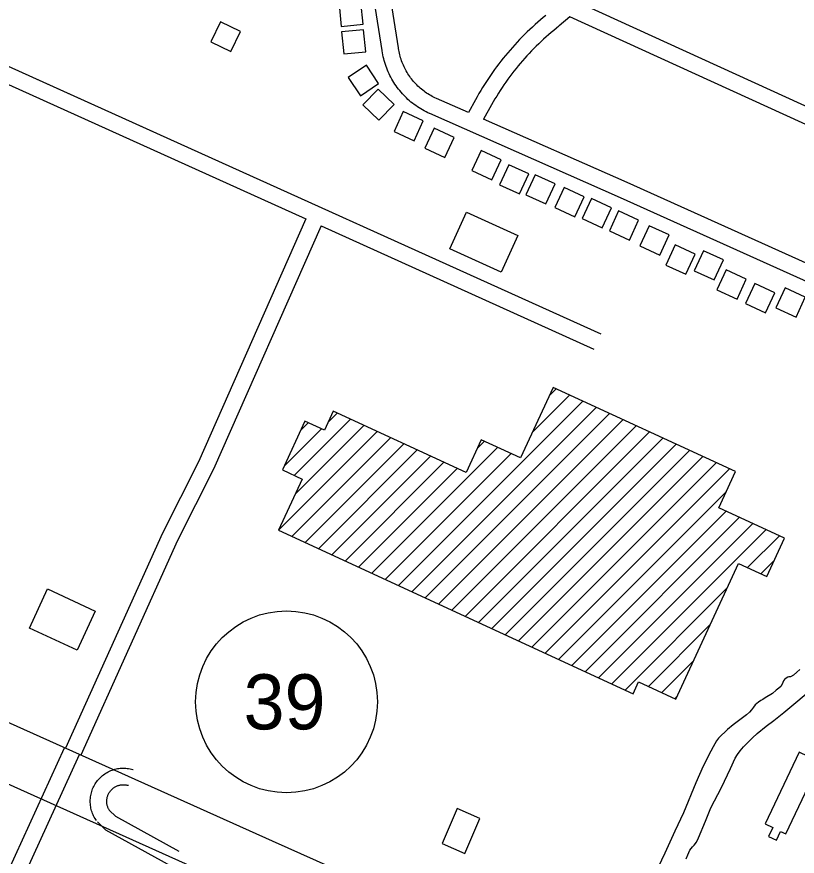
# Model space of a CAD drawing. Extents: x 3677843 to 3715951, y 511991 to 537744.
# Drawn here: x 3709943 to 3711359, y 530800 to 532323 of the extents above; entities that cross this region are included whole.
import ezdxf

# ---------------------------------------------------------------- set-up
doc = ezdxf.new("R2010")
doc.units = 0
for name, color, linetype in [('V-BLDG-OTLN', 7, 'Continuous'), ('V-ROAD-CNTR', 7, 'Continuous'), ('V-ROAD-IDEN', 7, 'Continuous'), ('V-TOPO-SHOR', 7, 'Continuous')]:
    doc.layers.add(name, color=color, linetype=linetype)

msp = doc.modelspace()

# ---------------------------------------------------------------- linework, layer by layer
at = {"layer": 'V-BLDG-OTLN'}
for p, q in [((3710908.9, 531634.9), (3710921.7, 531647.7)), ((3710878.7, 531569.3), (3710945.9, 531636.5)), ((3710635.5, 531290.8), (3710970.1, 531625.4)), ((3710659.7, 531279.6), (3710994.3, 531614.2)), ((3710508.4, 531587.9), (3710524.3, 531603.8)), ((3710683.9, 531268.5), (3711018.5, 531603)), ((3710446.4, 531490.6), (3710548.5, 531592.7)), ((3710447.9, 531456.8), (3710572.7, 531581.5)), ((3710458, 531572.9), (3710471.5, 531586.4)), ((3710708.1, 531257.3), (3711042.7, 531591.9)), ((3710417.7, 531391.2), (3710596.9, 531570.4)), ((3710427.8, 531507.3), (3710495.7, 531575.2)), ((3710732.3, 531246.2), (3711066.9, 531580.7)), ((3710756.5, 531235), (3711091.1, 531569.6)), ((3710441.9, 531380), (3710621.1, 531559.2)), ((3710778.7, 531540.1), (3710791.6, 531552.9)), ((3710780.7, 531223.9), (3711115.3, 531558.4)), ((3710466.1, 531368.9), (3710645.3, 531548.1)), ((3710490.3, 531357.7), (3710669.5, 531536.9)), ((3710587.1, 531313.1), (3710815.8, 531541.8)), ((3710804.9, 531212.7), (3711139.5, 531547.3)), ((3710829.1, 531201.5), (3711163.7, 531536.1)), ((3710514.5, 531346.5), (3710693.7, 531525.8)), ((3710611.3, 531301.9), (3710840, 531530.6)), ((3710853.3, 531190.4), (3711187.9, 531525)), ((3710538.7, 531335.4), (3710717.9, 531514.6)), ((3710877.5, 531179.2), (3711212.1, 531513.8)), ((3710562.9, 531324.2), (3710742.1, 531503.4)), ((3710901.7, 531168.1), (3711236.3, 531502.7)), ((3710925.9, 531156.9), (3711230.6, 531461.7)), ((3710950.1, 531145.8), (3711230.1, 531425.8)), ((3710974.3, 531134.6), (3711254.3, 531414.7)), ((3710998.5, 531123.5), (3711278.5, 531403.5)), ((3711022.7, 531112.3), (3711302.7, 531392.4)), ((3711269.2, 531323.5), (3711326.9, 531381.2)), ((3711293.4, 531312.3), (3711317.6, 531336.5)), ((3711046.9, 531101.2), (3711231.7, 531286)), ((3711089, 531107.9), (3711201.5, 531220.4)), ((3711113.2, 531096.8), (3711171.3, 531154.8)), ((3711137.4, 531085.6), (3711141, 531089.2))]:
    msp.add_line(p, q, dxfattribs=at)
for points in [[(3710571.5, 532309.4), (3710567.4, 532349.2), (3710527.7, 532345.2), (3710531.7, 532305.4)], [(3710312.7, 532313.7), (3710295, 532277.8), (3710330.9, 532260.1), (3710348.6, 532296)], [(3710576, 532259.6), (3710571.9, 532299.4), (3710532.1, 532295.4), (3710536.2, 532255.6)], [(3710599.5, 532202), (3710577.2, 532235.2), (3710544, 532212.9), (3710566.3, 532179.7)], [(3710627.5, 532163.8), (3710598.9, 532191.7), (3710571, 532163), (3710599.7, 532135.1)], [(3710680.4, 532134.3), (3710644.1, 532151.1), (3710627.4, 532114.8), (3710663.7, 532098)], [(3710736.6, 532104.1), (3710700.3, 532120.9), (3710683.5, 532084.6), (3710719.8, 532067.8)], [(3710821.7, 532063.5), (3710785.4, 532080.3), (3710768.6, 532044), (3710804.9, 532027.2)], [(3710872.2, 532037.7), (3710835.9, 532054.5), (3710819.1, 532018.2), (3710855.4, 532001.4)], [(3710919.7, 532019.7), (3710883.4, 532036.4), (3710866.6, 532000.1), (3710902.9, 531983.4)], [(3710972.3, 531996.5), (3710936, 532013.3), (3710919.2, 531977), (3710955.5, 531960.2)], [(3711022.1, 531976.3), (3710985.7, 531993.1), (3710969, 531956.8), (3711005.3, 531940)], [(3710852.1, 531925.9), (3710821.7, 531859.3), (3710728.7, 531901.7), (3710759.1, 531968.3)], [(3711071.4, 531953.9), (3711035.1, 531970.7), (3711018.3, 531934.4), (3711054.6, 531917.6)], [(3711126.7, 531927), (3711090.4, 531943.8), (3711073.6, 531907.4), (3711110, 531890.7)], [(3711173.7, 531892.1), (3711137.4, 531908.9), (3711120.6, 531872.5), (3711156.9, 531855.8)], [(3711225.5, 531881.8), (3711189.2, 531898.5), (3711172.4, 531862.2), (3711208.7, 531845.5)], [(3711266.7, 531846.9), (3711230.4, 531863.7), (3711213.6, 531827.3), (3711250, 531810.6)], [(3711318.7, 531821.9), (3711282.4, 531838.7), (3711265.6, 531802.4), (3711301.9, 531785.6)], [(3711373.7, 531814.2), (3711337.4, 531831), (3711320.6, 531794.7), (3711357, 531777.9)], [(3710417.7, 531391.2), (3711061.4, 531094.5), (3711071.3, 531116.1), (3711139, 531084.9), (3711252.6, 531331.2), (3711304.2, 531307.4), (3711336.2, 531376.9), (3711216.9, 531431.9), (3711247.2, 531497.6), (3710916, 531650.3), (3710857.2, 531522.7), (3710785.8, 531555.6), (3710758.4, 531495.9), (3710517.2, 531607.1), (3710501.3, 531572.6), (3710465.5, 531589.1), (3710424.7, 531500.6), (3710460.5, 531484.1)], [(3710052.2, 531173.7), (3709965.6, 531213.8), (3709998.5, 531284.8), (3710085.1, 531244.7)], [(3711362.9, 530988.3), (3711301.1, 530858.7), (3711315, 530852), (3711307.2, 530835.6), (3711321.5, 530828.8), (3711329.1, 530844.9), (3711338.3, 530840.5), (3711379.6, 530927.1), (3711411, 530912.2), (3711431.6, 530955.6)], [(3710714.7, 530822.6), (3710755.9, 530804.9), (3710783.2, 530868.4), (3710742, 530886.1)]]:
    msp.add_lwpolyline(points, close=True, dxfattribs=at)
at = {"layer": 'V-ROAD-CNTR'}
for points in [[(3710635.5, 532266.4), (3710608.5, 532438.7)], [(3710605.8, 532261.7), (3710578.9, 532433.5)], [(3711677.8, 532022.5), (3710971, 532344.6)], [(3710903.2, 532325.5), (3710898.2, 532321.4), (3710893.2, 532317.3), (3710888.3, 532313.1), (3710883.4, 532308.8), (3710878.6, 532304.4), (3710873.8, 532300), (3710869.1, 532295.5), (3710864.5, 532291), (3710859.9, 532286.4), (3710855.4, 532281.8), (3710850.9, 532277.1), (3710846.5, 532272.3), (3710842.2, 532267.5), (3710837.9, 532262.6), (3710833.7, 532257.7), (3710829.5, 532252.7), (3710825.4, 532247.7), (3710821.4, 532242.6), (3710817.4, 532237.5), (3710813.5, 532232.3), (3710809.7, 532227.1), (3710806, 532221.8), (3710802.3, 532216.5), (3710798.6, 532211.1), (3710795.1, 532205.7), (3710791.6, 532200.2), (3710788.1, 532194.7), (3710784.8, 532189.2), (3710781.5, 532183.6), (3710778.3, 532178), (3710775.2, 532172.3), (3710762.7, 532149)], [(3710946.2, 532322.9), (3710927.4, 532306.5)], [(3711665.4, 531995.2), (3710946.2, 532322.9)], [(3709764.3, 532306.5), (3711002.5, 531747.5)], [(3710926.8, 532306), (3710922, 532302.2), (3710917.3, 532298.3), (3710912.6, 532294.4), (3710908, 532290.4), (3710903.4, 532286.4), (3710898.9, 532282.3), (3710894.4, 532278.1), (3710890, 532273.9), (3710885.6, 532269.7), (3710881.3, 532265.4), (3710877, 532261), (3710872.8, 532256.6), (3710868.7, 532252.1), (3710864.6, 532247.6), (3710860.6, 532243), (3710856.6, 532238.3), (3710852.7, 532233.7), (3710848.8, 532228.9), (3710845, 532224.1), (3710841.3, 532219.3), (3710837.6, 532214.4), (3710834, 532209.5), (3710830.5, 532204.6), (3710827, 532199.5), (3710823.6, 532194.5), (3710820.2, 532189.4), (3710816.9, 532184.2), (3710813.7, 532179.1), (3710810.6, 532173.8), (3710807.5, 532168.6), (3710804.5, 532163.3), (3710789.9, 532137)], [(3709751.8, 532279.3), (3710467.6, 531956.1)], [(3710691.9, 532147.4), (3710688.8, 532148.8), (3710685.5, 532150.4), (3710682.3, 532152.1), (3710679.1, 532153.9), (3710676, 532155.7), (3710672.9, 532157.6), (3710669.8, 532159.6), (3710666.9, 532161.7), (3710663.9, 532163.8), (3710661, 532166), (3710658.2, 532168.3), (3710655.4, 532170.7), (3710652.7, 532173.1), (3710650.1, 532175.6), (3710647.5, 532178.1), (3710644.9, 532180.7), (3710642.5, 532183.4), (3710640.1, 532186.1), (3710637.8, 532188.9), (3710635.5, 532191.7), (3710633.3, 532194.6), (3710631.2, 532197.6), (3710629.1, 532200.6), (3710627.2, 532203.6), (3710625.3, 532206.7), (3710623.4, 532209.9), (3710621.7, 532213.1), (3710620, 532216.3), (3710618.4, 532219.6), (3710616.9, 532222.9), (3710615.5, 532226.2), (3710614.2, 532229.6), (3710612.9, 532233), (3710611.7, 532236.4), (3710610.7, 532239.9), (3710609.6, 532243.4), (3710608.7, 532246.9), (3710607.9, 532250.4), (3710607.2, 532254), (3710606.5, 532257.6), (3710605.9, 532261.1), (3710605.8, 532261.9)], [(3710704.5, 532174.6), (3710701.7, 532175.9), (3710699.1, 532177.2), (3710696.5, 532178.5), (3710694, 532179.9), (3710691.5, 532181.4), (3710689, 532182.9), (3710686.6, 532184.5), (3710684.2, 532186.2), (3710681.9, 532187.9), (3710679.6, 532189.6), (3710677.3, 532191.4), (3710675.1, 532193.3), (3710672.9, 532195.2), (3710670.8, 532197.2), (3710668.8, 532199.2), (3710666.7, 532201.3), (3710664.8, 532203.5), (3710662.9, 532205.6), (3710661, 532207.9), (3710659.2, 532210.1), (3710657.4, 532212.4), (3710655.8, 532214.8), (3710654.1, 532217.2), (3710652.5, 532219.6), (3710651, 532222.1), (3710649.6, 532224.6), (3710648.2, 532227.1), (3710646.9, 532229.7), (3710645.6, 532232.3), (3710644.4, 532235), (3710643.3, 532237.6), (3710642.2, 532240.3), (3710641.2, 532243), (3710640.3, 532245.8), (3710639.4, 532248.5), (3710638.6, 532251.3), (3710637.8, 532254.1), (3710637.2, 532257), (3710636.6, 532259.8), (3710636.1, 532262.6), (3710635.6, 532265.6), (3710635.5, 532266.2)], [(3710762.7, 532149), (3710704.2, 532174.7)], [(3711557.5, 531760.9), (3711038.5, 531994.7), (3710692.1, 532147.2)], [(3711570.1, 531788.2), (3711050.7, 532022.1), (3710789.9, 532137)], [(3710467.6, 531956.1), (3710272.6, 531515.1), (3710207.3, 531385.9), (3710031.4, 530995.6)], [(3710494.9, 531943.7), (3710299.7, 531502.2), (3710234.3, 531372.9), (3710058.8, 530983.3)], [(3710494.9, 531943.7), (3710990.2, 531720.1)], [(3708558.3, 531655.9), (3709650.9, 531166.2), (3710406.3, 530827.5), (3711211.3, 530467.6), (3711455.4, 530355.3), (3711536.9, 530309.4)], [(3708383.2, 531624.4), (3709417, 531159.9), (3710343.9, 530743.9), (3711009.9, 530447.4), (3711325.5, 530305.2), (3711440.9, 530248.9), (3711529.7, 530191.6)], [(3709812.6, 530523.4), (3710029.4, 530996.6)], [(3709770, 530357.7), (3709771.3, 530361.2), (3710056.7, 530984.1)], [(3710087.3, 530864.4), (3710086, 530866.2), (3710084.7, 530868.3), (3710083.4, 530870.5), (3710082.2, 530872.8), (3710081.2, 530875.1), (3710080.2, 530877.4), (3710079.3, 530879.8), (3710078.5, 530882.2), (3710077.9, 530884.6), (3710077.3, 530887.1), (3710076.8, 530889.6), (3710076.5, 530892.1), (3710076.2, 530894.6), (3710076.1, 530897.1), (3710076, 530899.7), (3710076.1, 530902.2), (3710076.3, 530904.7), (3710076.5, 530907.3), (3710076.9, 530909.7), (3710077.4, 530912.2), (3710078, 530914.7), (3710078.7, 530917.1), (3710079.5, 530919.5), (3710080.4, 530921.9), (3710081.4, 530924.2), (3710082.5, 530926.5), (3710083.7, 530928.8), (3710085, 530930.9), (3710086.3, 530933.1), (3710087.8, 530935.1), (3710089.3, 530937.1), (3710091, 530939.1), (3710092.7, 530941), (3710094.5, 530942.8), (3710096.3, 530944.5), (3710098.2, 530946.1), (3710100.2, 530947.7), (3710102.3, 530949.1), (3710104.4, 530950.5), (3710106.6, 530951.8), (3710108.8, 530953), (3710111.1, 530954.1), (3710113.4, 530955.1), (3710115.8, 530956), (3710118.2, 530956.8), (3710120.6, 530957.6), (3710123.1, 530958.2), (3710125.6, 530958.7), (3710128.1, 530959.1), (3710130.6, 530959.3), (3710133.1, 530959.5), (3710135.7, 530959.6), (3710138.2, 530959.6), (3710140.7, 530959.4), (3710143.2, 530959.2), (3710145.7, 530958.9), (3710148.2, 530958.4), (3710150.7, 530957.8), (3710153.1, 530957.2), (3710154.1, 530956.9)], [(3710111.9, 530881.4), (3710111, 530882.7), (3710110.4, 530883.8), (3710109.7, 530884.9), (3710109.1, 530886), (3710108.6, 530887.2), (3710108.1, 530888.4), (3710107.7, 530889.5), (3710107.3, 530890.8), (3710107, 530892), (3710106.7, 530893.2), (3710106.4, 530894.5), (3710106.3, 530895.7), (3710106.1, 530897), (3710106.1, 530898.3), (3710106, 530899.5), (3710106.1, 530900.8), (3710106.1, 530902.1), (3710106.3, 530903.3), (3710106.5, 530904.6), (3710106.7, 530905.8), (3710107, 530907.1), (3710107.4, 530908.3), (3710107.8, 530909.5), (3710108.2, 530910.7), (3710108.7, 530911.9), (3710109.3, 530913), (3710109.9, 530914.1), (3710110.5, 530915.2), (3710111.2, 530916.3), (3710111.9, 530917.3), (3710112.7, 530918.3), (3710113.5, 530919.3), (3710114.4, 530920.2), (3710115.3, 530921.1), (3710116.2, 530922), (3710117.2, 530922.8), (3710118.2, 530923.6), (3710119.2, 530924.3), (3710120.3, 530925), (3710121.4, 530925.7), (3710122.5, 530926.3), (3710123.6, 530926.8), (3710124.8, 530927.3), (3710126, 530927.8), (3710127.2, 530928.2), (3710128.4, 530928.6), (3710129.6, 530928.9), (3710130.9, 530929.1), (3710132.1, 530929.3), (3710133.4, 530929.5), (3710134.7, 530929.6), (3710135.9, 530929.6), (3710137.2, 530929.6), (3710138.5, 530929.5), (3710139.8, 530929.4), (3710141, 530929.2), (3710142.3, 530929), (3710143.5, 530928.7), (3710144.8, 530928.4), (3710145.4, 530928.2)], [(3710237.4, 530808.1), (3710122.4, 530871.6), (3710110.1, 530883.6)], [(3710222.9, 530781.9), (3710104.3, 530847.3), (3710089.1, 530862.1)]]:
    msp.add_lwpolyline(points, dxfattribs=at)
at = {"layer": 'V-ROAD-IDEN'}
msp.add_circle((3710432.3, 531079.9), 165, dxfattribs=at)
at = {"layer": 'V-TOPO-SHOR'}
for points in [[(3711363.8, 531138.5), (3711358.8, 531133.7), (3711352.4, 531128.6), (3711347, 531125.2), (3711344.1, 531125.5), (3711342, 531124.7), (3711338.9, 531122.7), (3711336.1, 531120.5), (3711334.2, 531117.9), (3711331.7, 531112), (3711329.2, 531108), (3711325.9, 531104.6), (3711321, 531100.9), (3711314.4, 531095.1), (3711301.3, 531086.9), (3711296.5, 531084.2), (3711293.2, 531082.1), (3711288.8, 531079.2), (3711283.1, 531074.4), (3711279.7, 531070), (3711276.1, 531065.6), (3711272.4, 531061.4), (3711267.1, 531056.6), (3711255.3, 531047), (3711243.2, 531038.2), (3711232.8, 531029.6), (3711228, 531025.1), (3711221.6, 531019.2), (3711216.2, 531014), (3711213, 531009.4), (3711209.9, 531003.8), (3711206.9, 530998.5), (3711202.5, 530990.6), (3711188.3, 530963), (3711175.1, 530933.2), (3711153.1, 530878.4), (3711136.8, 530845.2), (3711118.9, 530805.3), (3711101.1, 530768.2)], [(3711157.5, 530794.8), (3711160.5, 530802.5), (3711164.2, 530810.6), (3711168.9, 530816.7), (3711172.1, 530820), (3711176.3, 530825.2), (3711179.9, 530833.4), (3711192.9, 530863.6), (3711202.2, 530887.3), (3711221.5, 530924.7), (3711237.9, 530958.7), (3711246.3, 530977.4), (3711250.8, 530984.4), (3711255.5, 530991.3), (3711261.5, 530998), (3711278.1, 531014.6), (3711286.4, 531022.3), (3711302.8, 531035.9), (3711316.6, 531045.9), (3711334.9, 531060.8), (3711393.6, 531109.6)]]:
    msp.add_lwpolyline(points, dxfattribs=at)

# ---------------------------------------------------------------- texts
at = {"layer": 'V-ROAD-IDEN'}
msp.add_text('39', height=100, dxfattribs=at).set_placement((3710354.3, 531029.9))

doc.saveas('drawing.dxf')
